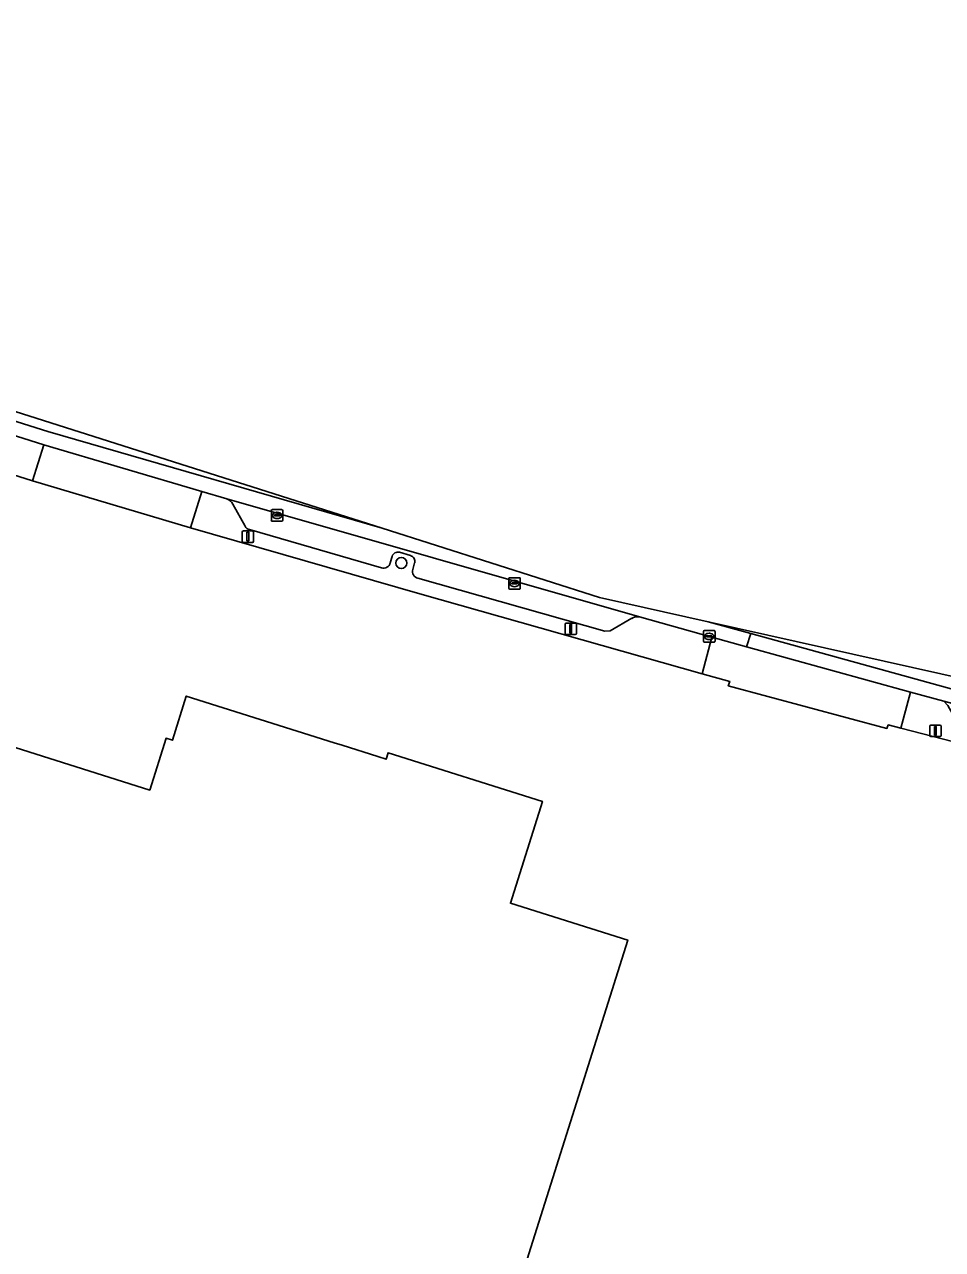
# Model space of a CAD drawing. Extents: x 157692 to 159674, y 381452 to 383291.
# Drawn here: x 158229 to 158309.2, y 383047.9 to 383155 of the extents above; entities that cross this region are included whole.
import ezdxf

# ---------------------------------------------------------------- set-up
doc = ezdxf.new("R2010")
doc.units = 0
for name, color, linetype in [('IMGEO_Boom', 7, 'Continuous'), ('IMGEO_Erf', 7, 'Continuous'), ('IMGEO_Kolk', 7, 'Continuous'), ('IMGEO_Lichtmast', 7, 'Continuous'), ('IMGEO_Pand', 7, 'Continuous'), ('IMGEO_Parkeervlak_open', 7, 'Continuous'), ('IMGEO_Rijbaan_lokaal_gesloten', 7, 'Continuous'), ('IMGEO_Voetpad_open', 7, 'Continuous')]:
    doc.layers.add(name, color=color, linetype=linetype)

msp = doc.modelspace()

# ---------------------------------------------------------------- linework, layer by layer
at = {"layer": 'IMGEO_Boom'}
msp.add_circle((158261.91, 383107.93), 0.489, dxfattribs=at)
at = {"layer": 'IMGEO_Erf'}
for points in [[(158338.03, 383085.12), (158305.6, 383093.48), (158304.49, 383093.78), (158304.37, 383093.46), (158290.5, 383097.2), (158290.62, 383097.58), (158288.21, 383098.24), (158263.51, 383105.24), (158243.47, 383111.01), (158229.66, 383115.11), (158192.42, 383126.87), (158178.3, 383131.33), (158120.03, 383149.72)], [(158219.93, 383094.38), (158239.9, 383088.08), (158241.33, 383092.61), (158241.89, 383092.43), (158243.1, 383096.3), (158256.02, 383092.21), (158256.73, 383091.99), (158259.86, 383091), (158260.57, 383090.77), (158260.75, 383091.34), (158274.25, 383087.09), (158271.45, 383078.18), (158281.7, 383074.95), (158259.59, 383004.85)]]:
    msp.add_lwpolyline(points, dxfattribs=at)
at = {"layer": 'IMGEO_Kolk'}
for p, q in [((158250.54, 383111.67), (158250.54, 383112.52)), ((158250.61, 383112.6), (158251.47, 383112.6)), ((158250.8, 383112.09), (158250.8, 383112.1)), ((158250.84, 383112.14), (158251.24, 383112.14)), ((158251.23, 383112.05), (158250.84, 383112.05)), ((158251.05, 383111.82), (158251.02, 383111.82)), ((158251.03, 383112.37), (158251.05, 383112.37)), ((158251.28, 383112.1), (158251.28, 383112.09)), ((158251.54, 383112.52), (158251.54, 383111.67)), ((158251.47, 383111.59), (158250.61, 383111.59)), ((158271.3, 383105.72), (158271.3, 383106.57)), ((158271.38, 383106.64), (158272.23, 383106.64)), ((158271.79, 383106.42), (158271.81, 383106.42)), ((158272.3, 383106.57), (158272.3, 383105.72)), ((158272.23, 383105.64), (158271.38, 383105.64)), ((158271.56, 383106.14), (158271.56, 383106.15)), ((158271.6, 383106.19), (158272, 383106.19)), ((158272, 383106.1), (158271.6, 383106.1)), ((158271.81, 383105.86), (158271.79, 383105.86)), ((158272.04, 383106.15), (158272.04, 383106.14)), ((158288.34, 383101.09), (158288.34, 383101.94)), ((158288.41, 383102.02), (158289.26, 383102.02)), ((158288.59, 383101.51), (158288.59, 383101.52)), ((158289.03, 383101.47), (158288.63, 383101.47)), ((158288.64, 383101.56), (158289.04, 383101.56)), ((158288.82, 383101.79), (158288.85, 383101.79)), ((158288.85, 383101.24), (158288.82, 383101.24)), ((158289.08, 383101.52), (158289.08, 383101.51)), ((158289.34, 383101.94), (158289.34, 383101.09)), ((158289.26, 383101.01), (158288.41, 383101.01))]:
    msp.add_line(p, q, dxfattribs=at)
for points in [[(158250.54, 383111.67), (158250.54, 383112.52)], [(158250.61, 383112.6), (158251.47, 383112.6)], [(158251.54, 383112.52), (158251.54, 383111.67)], [(158251.47, 383111.59), (158250.61, 383111.59)], [(158271.3, 383105.72), (158271.3, 383106.57)], [(158271.38, 383106.64), (158272.23, 383106.64)], [(158272.3, 383106.57), (158272.3, 383105.72)], [(158272.23, 383105.64), (158271.38, 383105.64)], [(158288.34, 383101.09), (158288.34, 383101.94)], [(158288.41, 383102.02), (158289.26, 383102.02)], [(158289.34, 383101.94), (158289.34, 383101.09)], [(158289.26, 383101.01), (158288.41, 383101.01)]]:
    msp.add_lwpolyline(points, dxfattribs=at)
for centre, radius, start, end in [((158250.61, 383112.52), 0.0765, 91.552, 178.448), ((158250.61, 383112.52), 0.0765, 91.552, 178.448), ((158250.84, 383112.1), 0.0403, 85.8775, 175.7526), ((158250.83, 383112.09), 0.0366, 178.938, 274.7102), ((158251.24, 383112.09), 0.043, 264.8664, 352.4533), ((158251.24, 383112.1), 0.0386, 1.7309, 96.639), ((158251.46, 383112.52), 0.0765, 1.552, 88.448), ((158251.46, 383112.52), 0.0765, 1.552, 88.448), ((158250.61, 383111.67), 0.0765, 181.552, 268.448), ((158250.61, 383111.67), 0.0765, 181.552, 268.448), ((158251.46, 383111.67), 0.0765, 271.552, 358.448), ((158251.46, 383111.67), 0.0765, 271.552, 358.448), ((158271.38, 383106.57), 0.0765, 91.552, 178.448), ((158271.38, 383106.57), 0.0765, 91.552, 178.448), ((158272.23, 383106.57), 0.0765, 1.552, 88.448), ((158272.23, 383106.57), 0.0765, 1.552, 88.448), ((158271.38, 383105.72), 0.0765, 181.552, 268.448), ((158271.38, 383105.72), 0.0765, 181.552, 268.448), ((158271.6, 383106.15), 0.0403, 85.8775, 175.7526), ((158271.6, 383106.14), 0.0366, 178.938, 274.7102), ((158272.01, 383106.15), 0.0386, 1.7309, 96.639), ((158272, 383106.14), 0.043, 264.8664, 352.4533), ((158272.23, 383105.72), 0.0765, 271.552, 358.448), ((158272.23, 383105.72), 0.0765, 271.552, 358.448), ((158288.41, 383101.94), 0.0765, 91.552, 178.448), ((158288.41, 383101.94), 0.0765, 91.552, 178.448), ((158288.41, 383101.09), 0.0765, 181.552, 268.448), ((158288.41, 383101.09), 0.0765, 181.552, 268.448), ((158288.64, 383101.52), 0.0403, 85.8775, 175.7526), ((158288.63, 383101.51), 0.0366, 178.938, 274.7102), ((158289.04, 383101.51), 0.043, 264.8664, 352.4533), ((158289.04, 383101.52), 0.0386, 1.7309, 96.639), ((158289.26, 383101.94), 0.0765, 1.552, 88.448), ((158289.26, 383101.94), 0.0765, 1.552, 88.448), ((158289.26, 383101.09), 0.0765, 271.552, 358.448), ((158289.26, 383101.09), 0.0765, 271.552, 358.448)]:
    msp.add_arc(centre, radius, start, end, dxfattribs=at)
for centre, major_axis, ratio, start_param, end_param in [((158251.03, 383112.09), (-0.387, 0.002), 0.722429, 4.712389, 7.853982), ((158251.05, 383112.09), (-0.39, 0.002), 0.717154, 1.570796, 4.712389), ((158271.79, 383106.14), (-0.387, 0.002), 0.722429, 4.712389, 7.853982), ((158271.81, 383106.14), (-0.39, 0.002), 0.717154, 1.570796, 4.712389), ((158288.82, 383101.51), (-0.387, 0.002), 0.722429, 4.712389, 7.853982), ((158288.85, 383101.51), (-0.39, 0.002), 0.717154, 1.570796, 4.712389)]:
    msp.add_ellipse(centre, major_axis=major_axis, ratio=ratio, start_param=start_param, end_param=end_param, dxfattribs=at)
at = {"layer": 'IMGEO_Lichtmast'}
for p, q in [((158248.09, 383110.74), (158248.88, 383110.74)), ((158248.88, 383110.74), (158248.09, 383110.74)), ((158247.99, 383109.84), (158247.99, 383110.64)), ((158247.99, 383110.64), (158247.99, 383109.84)), ((158248.88, 383109.74), (158248.09, 383109.74)), ((158248.09, 383109.74), (158248.88, 383109.74)), ((158248.98, 383110.64), (158248.98, 383109.84)), ((158248.98, 383109.84), (158248.98, 383110.64)), ((158276.23, 383101.78), (158276.23, 383102.58)), ((158276.23, 383102.58), (158276.23, 383101.78)), ((158276.33, 383102.68), (158277.12, 383102.68)), ((158277.12, 383102.68), (158276.33, 383102.68)), ((158277.22, 383102.58), (158277.22, 383101.78)), ((158277.22, 383101.78), (158277.22, 383102.58)), ((158277.12, 383101.68), (158276.33, 383101.68)), ((158276.33, 383101.68), (158277.12, 383101.68)), ((158308.12, 383092.86), (158308.12, 383093.66)), ((158308.12, 383093.66), (158308.12, 383092.86)), ((158308.22, 383093.76), (158309.01, 383093.76)), ((158309.01, 383093.76), (158308.22, 383093.76)), ((158309.11, 383093.66), (158309.11, 383092.86)), ((158309.11, 383092.86), (158309.11, 383093.66)), ((158309.01, 383092.76), (158308.22, 383092.76)), ((158308.22, 383092.76), (158309.01, 383092.76))]:
    msp.add_line(p, q, dxfattribs=at)
for points in [[(158248.41, 383110.62), (158248.56, 383110.62), (158248.56, 383109.87), (158248.41, 383109.87), (158248.41, 383110.62)], [(158276.65, 383102.56), (158276.8, 383102.56), (158276.8, 383101.81), (158276.65, 383101.81), (158276.65, 383102.56)], [(158308.54, 383093.63), (158308.69, 383093.63), (158308.69, 383092.88), (158308.54, 383092.88), (158308.54, 383093.63)]]:
    msp.add_lwpolyline(points, dxfattribs=at)
for centre, start, end in [((158248.09, 383110.64), 90, 180), ((158248.09, 383110.64), 90, 180), ((158248.88, 383110.64), 0, 90), ((158248.88, 383110.64), 360, 90), ((158248.09, 383109.84), 180, 270), ((158248.09, 383109.84), 180, 270), ((158248.88, 383109.84), 270, 0), ((158248.88, 383109.84), 270, 0), ((158276.33, 383102.58), 90, 180), ((158276.33, 383102.58), 90, 180), ((158277.12, 383102.58), 0, 90), ((158277.12, 383102.58), 360, 90), ((158276.33, 383101.78), 180, 270), ((158276.33, 383101.78), 180, 270), ((158277.12, 383101.78), 270, 0), ((158277.12, 383101.78), 270, 0), ((158308.22, 383093.66), 90, 180), ((158308.22, 383093.66), 90, 180), ((158309.01, 383093.66), 0, 90), ((158309.01, 383093.66), 360, 90), ((158308.22, 383092.86), 180, 270), ((158308.22, 383092.86), 180, 270), ((158309.01, 383092.86), 270, 0), ((158309.01, 383092.86), 270, 0)]:
    msp.add_arc(centre, 0.1, start, end, dxfattribs=at)
at = {"layer": 'IMGEO_Pand'}
msp.add_lwpolyline([(158259.59, 383004.85), (158281.7, 383074.95), (158271.45, 383078.18), (158274.25, 383087.09), (158260.75, 383091.34), (158260.57, 383090.77), (158259.86, 383091), (158256.73, 383091.99), (158256.02, 383092.21), (158243.1, 383096.3), (158241.89, 383092.43), (158241.33, 383092.61), (158239.9, 383088.08), (158219.93, 383094.38)], dxfattribs=at)
at = {"layer": 'IMGEO_Parkeervlak_open'}
for points in [[(158282.73, 383103.22), (158246.66, 383113.53)], [(158247.17, 383113.09), (158248.25, 383111.14)], [(158248.64, 383110.85), (158260.18, 383107.52)], [(158261.74, 383108.87), (158262.7, 383108.58)], [(158260.94, 383107.94), (158261.11, 383108.51)], [(158263.07, 383107.94), (158262.91, 383107.36)], [(158263.34, 383106.61), (158279.69, 383101.96), (158280.16, 383102), (158282.07, 383103.1)]]:
    msp.add_lwpolyline(points, dxfattribs=at)
for centre, radius, start, end in [((158246.36, 383112.65), 0.925, 28.4486, 70.7766), ((158248.74, 383111.4), 0.556, 207.4781, 259.3942), ((158261.6, 383108.38), 0.508, 74.3513, 165.0205), ((158262.58, 383108.08), 0.515, 343.6858, 75.804), ((158260.36, 383108.1), 0.608, 252.8507, 343.8851), ((158263.47, 383107.18), 0.585, 162.5651, 257.2385), ((158282.53, 383102.41), 0.828, 76.1398, 124.3182)]:
    msp.add_arc(centre, radius, start, end, dxfattribs=at)
at = {"layer": 'IMGEO_Rijbaan_lokaal_gesloten'}
for points in [[(158260.22, 383110.97), (158121.66, 383155.03), (158121.16, 383154.06), (158230.99, 383119.42)], [(158288.73, 383102.8), (158279.23, 383104.93), (158260.22, 383110.97), (158230.99, 383119.42), (158121.16, 383154.06), (158121.01, 383152.85), (158177.4, 383135.04), (158179.27, 383134.43), (158193.39, 383130.01), (158195.72, 383129.28), (158228.24, 383119.02), (158230.64, 383118.27), (158244.46, 383114.18), (158246.66, 383113.53), (158282.73, 383103.22), (158289.07, 383101.45), (158292.09, 383100.61), (158292.47, 383101.77), (158288.73, 383102.8)], [(158288.73, 383102.8), (158288.73, 383102.8), (158288.73, 383102.8)], [(158678.79, 383018.8), (158500.68, 383055.41), (158288.73, 383102.8), (158288.73, 383102.8), (158292.47, 383101.77), (158309.67, 383097.01), (158320.18, 383094.19), (158365.06, 383082.9), (158387.52, 383077.54), (158429.65, 383068.07), (158450.64, 383063.67), (158673.31, 383018.09), (158678.43, 383017.07)], [(158450.64, 383063.67), (158429.65, 383068.07), (158387.52, 383077.54), (158365.06, 383082.9), (158320.18, 383094.19), (158309.67, 383097.01), (158292.47, 383101.77), (158292.09, 383100.61), (158306.42, 383096.63), (158309.36, 383095.85), (158319.88, 383093.03), (158348.07, 383085.89), (158356.85, 383083.73), (158364.78, 383081.73), (158387.25, 383076.38), (158405.71, 383072.14), (158429.4, 383066.9), (158450.39, 383062.5), (158473.13, 383057.84), (158673.08, 383016.92), (158673.18, 383016.9), (158678.19, 383015.89), (158678.43, 383017.07), (158673.31, 383018.09)]]:
    msp.add_lwpolyline(points, close=True, dxfattribs=at)
at = {"layer": 'IMGEO_Voetpad_open'}
for points in [[(158195.72, 383129.28), (158193.39, 383130.01), (158192.42, 383126.87), (158229.66, 383115.11), (158230.64, 383118.27), (158228.24, 383119.02), (158227.57, 383118.91), (158225.57, 383117.94), (158225.1, 383117.92), (158213.36, 383121.59)], [(158246.66, 383113.53), (158244.46, 383114.18), (158243.47, 383111.01), (158263.51, 383105.24), (158288.21, 383098.24), (158289.07, 383101.45), (158282.73, 383103.22)], [(158248.25, 383111.14), (158247.17, 383113.09)], [(158260.18, 383107.52), (158248.64, 383110.85)], [(158262.7, 383108.58), (158261.74, 383108.87)], [(158261.11, 383108.51), (158260.94, 383107.94)], [(158262.91, 383107.36), (158263.07, 383107.94)], [(158282.07, 383103.1), (158280.16, 383102), (158279.69, 383101.96), (158263.34, 383106.61)], [(158310.79, 383093.56), (158309.71, 383095.48), (158309.36, 383095.85), (158306.42, 383096.63), (158305.8, 383094.26), (158305.6, 383093.48), (158338.03, 383085.12), (158347.4, 383082.8), (158348.07, 383085.89)]]:
    msp.add_lwpolyline(points, dxfattribs=at)
for points in [[(158230.64, 383118.27), (158229.66, 383115.11), (158243.47, 383111.01), (158244.46, 383114.18)], [(158292.09, 383100.61), (158289.07, 383101.45), (158288.21, 383098.24), (158290.62, 383097.58), (158290.5, 383097.2), (158304.37, 383093.46), (158304.49, 383093.78), (158305.6, 383093.48), (158305.8, 383094.26), (158306.42, 383096.63)]]:
    msp.add_lwpolyline(points, close=True, dxfattribs=at)
for centre, radius, start, end in [((158246.36, 383112.65), 0.925, 28.4486, 70.7766), ((158248.74, 383111.4), 0.556, 207.4781, 259.3942), ((158261.6, 383108.38), 0.508, 74.3513, 165.0205), ((158262.58, 383108.08), 0.515, 343.6858, 75.804), ((158260.36, 383108.1), 0.608, 252.8507, 343.8851), ((158263.47, 383107.18), 0.585, 162.5651, 257.2385), ((158282.53, 383102.41), 0.828, 76.1398, 124.3182)]:
    msp.add_arc(centre, radius, start, end, dxfattribs=at)

doc.saveas('drawing.dxf')
